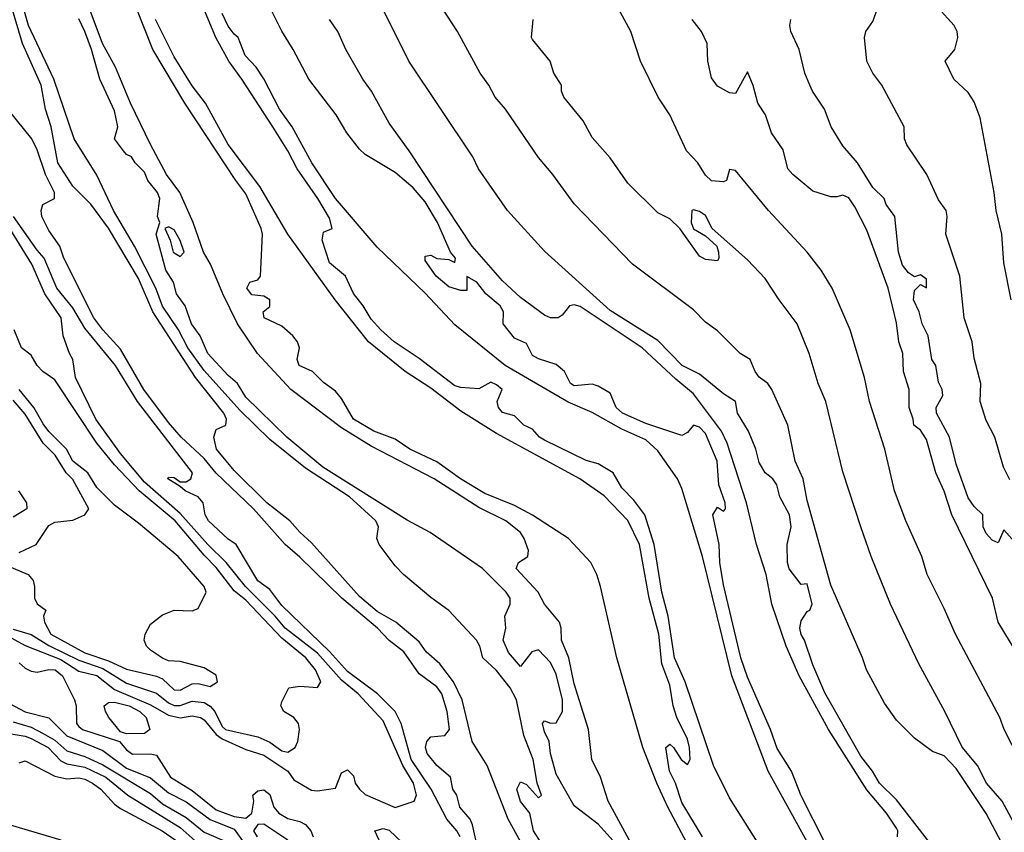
# Model space of a CAD drawing. Header units: metres. Extents: x -46681 to -43747, y -240911 to -237677.
# Tile 556 of 656: x -46234 to -46151, y -238616 to -238548. Entities that reach past the tile are written whole.
import ezdxf

# ---------------------------------------------------------------- set-up
doc = ezdxf.new("R2010")
doc.units = ezdxf.units.M
doc.layers.add('CONTOUR_INDEX', color=1, linetype='Continuous')
doc.layers.add('CONTOUR_INTER', color=3, linetype='Continuous')

msp = doc.modelspace()

# ---------------------------------------------------------------- linework, layer by layer
at = {"layer": 'CONTOUR_INDEX'}
for points, elevation in [([(-46177.667, -238616.52), (-46179.249, -238613.52), (-46180.178, -238611.52), (-46181.349, -238608.52), (-46183.529, -238601.02), (-46184.883, -238595.02), (-46185.198, -238594.02), (-46185.698, -238593.02), (-46187.562, -238591.02), (-46190.595, -238589.047), (-46192.095, -238588.232), (-46194.595, -238587.24), (-46196.624, -238586.02), (-46198.595, -238584.583), (-46200.873, -238583.52), (-46202.095, -238582.689), (-46203.883, -238582.02), (-46205.592, -238581.02), (-46206.595, -238579.291), (-46207.095, -238578.674), (-46208.095, -238577.944), (-46209.033, -238577.02), (-46210.132, -238576.52), (-46210.303, -238576.02), (-46210.121, -238575.02), (-46210.285, -238574.52), (-46210.663, -238574.02), (-46211.595, -238573.219), (-46213.058, -238572.52), (-46213.148, -238572.02), (-46212.595, -238571.571), (-46212.595, -238571.018), (-46213.095, -238570.711), (-46214.095, -238570.599), (-46214.508, -238570.02), (-46214.278, -238569.52), (-46213.595, -238569.333), (-46213.382, -238569.02), (-46213.2, -238565.52), (-46213.307, -238565.02), (-46214.595, -238562.118), (-46215.447, -238561.02), (-46219.709, -238554.52), (-46222.383, -238550.02), (-46223.793, -238546.52)], 95), ([(-46160.003, -238616.02), (-46159.985, -238615.52), (-46160.095, -238615.293), (-46160.943, -238614.02), (-46162.595, -238612.08), (-46165.787, -238607.02), (-46168.245, -238602.52), (-46169.346, -238600.02), (-46170.538, -238596.52), (-46171.004, -238594.02), (-46171.835, -238591.52), (-46172.673, -238588.02), (-46174.289, -238583.02), (-46174.755, -238582.02), (-46177.095, -238578.876), (-46178.595, -238577.649), (-46181.417, -238575.02), (-46186.595, -238571.563), (-46187.095, -238571.42), (-46187.495, -238571.52), (-46188.095, -238572.296), (-46188.44, -238572.52), (-46189.095, -238572.518), (-46189.595, -238572.293), (-46191.595, -238570.806), (-46193.095, -238569.427), (-46195.647, -238566.52), (-46200.933, -238558.52), (-46202.595, -238556.201), (-46204.065, -238553.52), (-46204.807, -238552.52), (-46206.215, -238550.02), (-46206.9, -238548.52), (-46207.6, -238547.52)], 100), ([(-46149.595, -238601.291), (-46151.582, -238598.02), (-46152.071, -238596.02), (-46155.475, -238589.02), (-46156.095, -238587.052), (-46156.805, -238585.52), (-46157.595, -238582.703), (-46158.095, -238581.931), (-46158.657, -238581.52), (-46158.695, -238581.02), (-46159.041, -238580.02), (-46159.051, -238578.52), (-46159.507, -238577.02), (-46159.57, -238575.52), (-46159.912, -238574.52), (-46160.095, -238572.942), (-46160.788, -238570.02), (-46162.595, -238565.171), (-46163.595, -238563.208), (-46164.095, -238562.47), (-46164.595, -238562.241), (-46165.095, -238562.39), (-46165.595, -238562.374), (-46167.095, -238561.9), (-46168.797, -238560.52), (-46169.192, -238560.02), (-46169.595, -238558.434), (-46170.576, -238557.02), (-46171.082, -238555.52), (-46171.726, -238554.52), (-46172.095, -238553.05), (-46172.595, -238551.903), (-46173.595, -238553.726), (-46174.095, -238553.661), (-46175.095, -238553.112), (-46175.595, -238552.415), (-46175.91, -238551.02), (-46175.971, -238549.52), (-46176.441, -238548.52), (-46177.209, -238547.52)], 105), ([(-46195.062, -238617.52), (-46195.607, -238615.02), (-46195.823, -238614.52), (-46196.691, -238613.52), (-46196.916, -238612.52), (-46197.258, -238612.02), (-46197.454, -238611.02), (-46198.595, -238610.038), (-46199.402, -238609.02), (-46199.547, -238608.52), (-46199.448, -238608.02), (-46199.095, -238607.637), (-46197.948, -238607.52), (-46197.54, -238607.02), (-46197.738, -238605.52), (-46198.179, -238604.02), (-46198.595, -238603.447), (-46200.095, -238602.339), (-46201.377, -238600.52), (-46202.595, -238599.572), (-46203.578, -238598.52), (-46206.56, -238596.02), (-46210.095, -238592.561), (-46211.321, -238591.52), (-46213.97, -238588.52), (-46217.095, -238585.547), (-46218.095, -238584.317), (-46220.026, -238582.52), (-46221.095, -238581.276), (-46223.15, -238578.52), (-46225.095, -238575.153), (-46226.595, -238573.536), (-46227.343, -238572.52), (-46229.851, -238567.52), (-46230.184, -238566.52), (-46231.095, -238565.209), (-46231.704, -238564.02), (-46231.759, -238563.52), (-46231.615, -238563.02), (-46230.623, -238562.52), (-46230.624, -238562.02), (-46231.393, -238560.52), (-46232.095, -238558.434), (-46232.54, -238557.52), (-46235.095, -238554.32)], 90), ([(-46233.595, -238592.174), (-46232.154, -238591.52), (-46231.095, -238589.933), (-46230.595, -238589.639), (-46229.095, -238589.468), (-46228.095, -238589.015), (-46227.749, -238588.52), (-46229.095, -238586.079), (-46229.658, -238585.52), (-46230.584, -238584.02), (-46231.595, -238583.015), (-46233.095, -238580.603), (-46234.095, -238579.421)], 85), ([(-46233.634, -238587.02), (-46232.981, -238588.02), (-46232.96, -238588.52), (-46234.095, -238589.221)], 85), ([(-46236.095, -238603.949), (-46233.095, -238605.549), (-46231.095, -238606.052), (-46229.595, -238607.552), (-46226.595, -238608.773), (-46224.595, -238610.262), (-46222.595, -238611.068), (-46221.095, -238612.328), (-46219.595, -238613.078), (-46217.595, -238614.565), (-46215.595, -238615.364), (-46214.595, -238616.752)], 90)]:
    msp.add_lwpolyline(points, dxfattribs=dict(at, elevation=elevation))
at = {"layer": 'CONTOUR_INTER'}
for points, elevation in [([(-46189.218, -238617.52), (-46190.509, -238615.52), (-46190.801, -238614.02), (-46191.595, -238613.056), (-46191.905, -238612.02), (-46191.595, -238611.414), (-46191.095, -238611.617), (-46190.095, -238612.748), (-46189.84, -238612.52), (-46190.212, -238611.52), (-46190.545, -238609.52), (-46191.31, -238607.52), (-46191.942, -238604.52), (-46192.465, -238603.52), (-46193.595, -238602.066), (-46194.752, -238601.02), (-46194.995, -238600.02), (-46195.277, -238599.52), (-46197.595, -238597.057), (-46199.095, -238595.955), (-46201.407, -238594.02), (-46202.095, -238593.304), (-46203.422, -238591.52), (-46203.64, -238591.02), (-46203.502, -238590.02), (-46203.716, -238589.52), (-46205.911, -238587.52), (-46209.595, -238585.127), (-46212.595, -238582.726), (-46215.095, -238580.264), (-46218.095, -238576.942), (-46219.47, -238575.02), (-46220.255, -238573.52), (-46221.595, -238571.54), (-46222.146, -238570.02), (-46223.937, -238566.52), (-46225.677, -238563.52), (-46227.095, -238560.573), (-46228.976, -238557.52), (-46230.691, -238552.52), (-46232.798, -238548.02), (-46234.502, -238542.02)], 92), ([(-46155.095, -238619.363), (-46160.095, -238612.901), (-46161.523, -238611.52), (-46162.113, -238610.52), (-46163.095, -238609.24), (-46166.095, -238603.95), (-46167.095, -238601.61), (-46167.816, -238599.52), (-46168.095, -238599.055), (-46168.202, -238598.52), (-46168.095, -238597.918), (-46167.595, -238597.14), (-46167.35, -238597.02), (-46167.161, -238596.52), (-46167.595, -238594.816), (-46168.095, -238594.857), (-46169.095, -238593.548), (-46169.243, -238593.02), (-46169.255, -238591.52), (-46168.923, -238590.02), (-46169.064, -238589.02), (-46169.884, -238587.52), (-46170.127, -238586.52), (-46170.464, -238586.02), (-46171.095, -238585.507), (-46171.595, -238584.653), (-46171.894, -238583.52), (-46172.485, -238582.02), (-46173.426, -238580.52), (-46173.584, -238579.52), (-46174.595, -238578.877), (-46176.595, -238577.234), (-46178.06, -238576.52), (-46180.095, -238574.414), (-46184.095, -238571.891), (-46189.595, -238566.924), (-46192.689, -238563.52), (-46195.125, -238560.02), (-46195.601, -238559.02), (-46200.948, -238551.02), (-46205.154, -238542.52)], 101), ([(-46191.27, -238617.02), (-46192.642, -238614.52), (-46194.383, -238610.02), (-46195.636, -238608.02), (-46196.47, -238604.52), (-46197.204, -238603.02), (-46198.359, -238601.52), (-46199.491, -238600.52), (-46200.095, -238599.669), (-46202.03, -238598.02), (-46203.595, -238597.139), (-46205.095, -238595.882), (-46209.095, -238591.36), (-46210.095, -238590.471), (-46210.917, -238589.52), (-46212.835, -238588.02), (-46215.595, -238585.316), (-46217.064, -238583.52), (-46217.299, -238582.52), (-46217.095, -238581.866), (-46216.27, -238581.52), (-46216.217, -238581.02), (-46216.457, -238580.52), (-46218.818, -238577.52), (-46222.385, -238572.02), (-46223.595, -238569.229), (-46226.095, -238564.993), (-46227.595, -238562.992), (-46229.095, -238561.493), (-46230.349, -238559.52), (-46230.903, -238556.52), (-46231.394, -238555.02), (-46231.759, -238553.02), (-46233.316, -238549.52), (-46235.273, -238543.02)], 91), ([(-46181.595, -238617.919), (-46184.25, -238613.02), (-46184.9, -238611.02), (-46185.622, -238609.52), (-46185.901, -238607.02), (-46187.095, -238603.179), (-46187.556, -238601.02), (-46188.174, -238599.52), (-46188.192, -238598.52), (-46188.323, -238598.02), (-46189.574, -238596.52), (-46190.104, -238595.52), (-46191.967, -238593.52), (-46191.773, -238593.02), (-46190.987, -238592.52), (-46190.914, -238592.02), (-46191.28, -238591.02), (-46191.609, -238590.52), (-46192.827, -238589.52), (-46195.095, -238588.418), (-46198.816, -238586.02), (-46204.095, -238583.259), (-46206.595, -238581.723), (-46210.846, -238578.52), (-46213.621, -238575.52), (-46215.298, -238573.02), (-46216.525, -238570.52), (-46217.576, -238568.02), (-46218.14, -238567.02), (-46219.003, -238564.52), (-46220.134, -238562.02), (-46221.263, -238560.52), (-46222.595, -238557.994), (-46224.264, -238554.52), (-46225.52, -238551.52), (-46226.608, -238549.52), (-46229.095, -238542.852)], 94), ([(-46166.095, -238616.491), (-46168.095, -238612.565), (-46168.898, -238610.52), (-46170.095, -238608.616), (-46170.649, -238607.02), (-46172.595, -238602.636), (-46173.127, -238601.02), (-46174.595, -238594.897), (-46174.902, -238593.02), (-46174.949, -238591.52), (-46175.487, -238589.02), (-46175.095, -238588.395), (-46174.595, -238588.729), (-46174.435, -238588.52), (-46174.459, -238588.02), (-46174.969, -238586.52), (-46175.123, -238584.52), (-46176.095, -238582.21), (-46176.595, -238581.691), (-46177.095, -238581.514), (-46177.595, -238582.119), (-46178.095, -238582.377), (-46181.095, -238581.369), (-46183.042, -238580.52), (-46183.591, -238580.02), (-46184.095, -238578.828), (-46185.095, -238578.254), (-46185.595, -238578.086), (-46187.095, -238578.225), (-46187.404, -238578.02), (-46187.915, -238577.02), (-46188.595, -238576.428), (-46190.095, -238575.967), (-46190.595, -238575.683), (-46191.095, -238574.67), (-46192.095, -238574.214), (-46193.049, -238573.02), (-46193.012, -238572.02), (-46193.303, -238571.52), (-46194.501, -238570.52), (-46195.261, -238569.52), (-46196.095, -238569.047), (-46196.095, -238570.223), (-46196.595, -238570.24), (-46197.595, -238569.908), (-46198.665, -238569.02), (-46199.595, -238567.722), (-46199.595, -238567.356), (-46199.095, -238567.27), (-46198.595, -238567.545), (-46197.595, -238567.62), (-46197.095, -238567.877), (-46197.047, -238567.52), (-46197.473, -238567.02), (-46198.556, -238564.52), (-46199.595, -238562.798), (-46200.595, -238561.628), (-46202.095, -238560.332), (-46204.595, -238558.833), (-46205.095, -238558.378), (-46206.142, -238557.02), (-46207.051, -238555.52), (-46209.334, -238552.52), (-46210.636, -238550.02), (-46211.595, -238548.486), (-46214.095, -238543.441)], 99), ([(-46171.08, -238617.52), (-46174.095, -238612.755), (-46175.439, -238610.02), (-46177.797, -238603.02), (-46178.71, -238601.02), (-46179.216, -238597.52), (-46179.754, -238595.52), (-46180.388, -238591.52), (-46181.18, -238589.02), (-46182.095, -238587.8), (-46183.095, -238586.77), (-46183.823, -238585.52), (-46185.095, -238584.743), (-46186.095, -238584.48), (-46189.595, -238582.772), (-46190.004, -238582.52), (-46190.595, -238581.837), (-46191.327, -238581.52), (-46192.095, -238580.742), (-46193.095, -238580.446), (-46193.438, -238580.02), (-46193.543, -238579.52), (-46193.125, -238578.52), (-46193.595, -238578.14), (-46194.095, -238577.907), (-46195.095, -238578.462), (-46196.595, -238578.358), (-46197.095, -238578.203), (-46200.095, -238575.916), (-46202.174, -238574.52), (-46203.31, -238573.52), (-46204.095, -238572.639), (-46204.769, -238571.52), (-46205.595, -238570.466), (-46206.242, -238569.02), (-46207.595, -238567.922), (-46208.201, -238566.02), (-46208.095, -238565.327), (-46207.382, -238565.02), (-46207.595, -238564.175), (-46208.568, -238562.52), (-46210.312, -238560.02), (-46211.075, -238558.52), (-46212.341, -238556.52), (-46214.929, -238552.52), (-46216.033, -238551.02), (-46217.114, -238549.02), (-46219.416, -238543.52)], 97), ([(-46151.023, -238617.02), (-46152.595, -238614.069), (-46155.095, -238610.275), (-46156.095, -238609.234), (-46157.095, -238608.864), (-46158.595, -238607.755), (-46160.095, -238606.227), (-46161.095, -238604.799), (-46162.607, -238602.02), (-46162.938, -238601.02), (-46165.595, -238594.916), (-46167.595, -238587.826), (-46167.912, -238586.02), (-46168.602, -238584.52), (-46169.213, -238581.52), (-46170.53, -238578.52), (-46170.88, -238578.02), (-46171.595, -238577.499), (-46171.942, -238577.02), (-46172.366, -238576.02), (-46173.195, -238575.52), (-46175.095, -238573.614), (-46176.095, -238572.875), (-46177.095, -238571.849), (-46182.219, -238568.02), (-46187.095, -238562.953), (-46188.876, -238560.52), (-46190.095, -238559.086), (-46192.855, -238555.02), (-46193.713, -238554.02), (-46194.245, -238553.02), (-46194.966, -238552.02), (-46196.864, -238548.52), (-46198.191, -238546.52)], 102), ([(-46149.789, -238609.52), (-46151.074, -238607.02), (-46151.455, -238606.02), (-46155.161, -238599.02), (-46156.095, -238596.864), (-46157.539, -238594.02), (-46157.982, -238592.52), (-46159.332, -238589.52), (-46160.257, -238587.02), (-46161.073, -238583.52), (-46162.371, -238579.52), (-46162.769, -238577.52), (-46163.989, -238573.52), (-46165.497, -238570.02), (-46166.408, -238568.52), (-46167.595, -238567.026), (-46170.83, -238563.52), (-46173.595, -238560.166), (-46174.095, -238560.094), (-46174.343, -238561.02), (-46174.595, -238561.129), (-46175.595, -238561.025), (-46176.095, -238560.559), (-46176.728, -238559.52), (-46177.68, -238558.52), (-46179.076, -238555.52), (-46180.072, -238554.02), (-46181.551, -238551.02), (-46182.357, -238548.52), (-46183.595, -238546.264)], 104), ([(-46150.595, -238586.094), (-46151.138, -238585.02), (-46151.862, -238582.52), (-46152.595, -238581.113), (-46153.08, -238579.52), (-46153.028, -238578.02), (-46153.595, -238575.908), (-46153.775, -238574.52), (-46154.421, -238572.52), (-46154.783, -238569.02), (-46155.961, -238565.52), (-46155.868, -238564.02), (-46155.95, -238563.52), (-46156.595, -238562.643), (-46157.55, -238560.52), (-46159.222, -238558.02), (-46159.419, -238557.52), (-46159.45, -238556.52), (-46161.333, -238553.02), (-46162.095, -238552.008), (-46162.594, -238551.02), (-46162.785, -238549.02), (-46162.677, -238548.52), (-46162.095, -238547.684), (-46161.675, -238546.52)], 107), ([(-46150.485, -238571.02), (-46151.095, -238567.921), (-46151.275, -238565.52), (-46151.758, -238563.52), (-46151.917, -238562.02), (-46153.095, -238555.76), (-46153.595, -238554.42), (-46154.095, -238553.639), (-46155.293, -238552.52), (-46156.01, -238551.02), (-46155.218, -238550.02), (-46154.969, -238549.02), (-46155.019, -238548.52), (-46155.265, -238548.02), (-46156.63, -238546.52)], 108), ([(-46183.595, -238616.63), (-46185.095, -238614.948), (-46187.095, -238613.422), (-46188.595, -238610.764), (-46189.085, -238609.02), (-46189.196, -238608.02), (-46189.595, -238607.215), (-46189.765, -238606.52), (-46189.595, -238606.285), (-46189.095, -238606.489), (-46188.595, -238606.464), (-46188.073, -238605.52), (-46188.083, -238604.52), (-46188.595, -238602.393), (-46189.095, -238601.395), (-46190.095, -238600.34), (-46190.646, -238600.52), (-46191.595, -238601.747), (-46192.595, -238600.578), (-46193.053, -238599.52), (-46192.818, -238598.52), (-46192.911, -238597.52), (-46192.459, -238596.52), (-46192.464, -238596.02), (-46192.784, -238595.52), (-46194.78, -238593.52), (-46199.161, -238590.52), (-46201.095, -238589.481), (-46208.165, -238585.02), (-46211.18, -238582.52), (-46214.595, -238579.178), (-46215.303, -238578.02), (-46216.095, -238577.342), (-46217.793, -238575.52), (-46218.428, -238574.02), (-46219.156, -238573.02), (-46219.68, -238571.52), (-46220.399, -238570.52), (-46220.659, -238569.52), (-46221.312, -238568.52), (-46222.124, -238565.52), (-46221.805, -238564.52), (-46221.995, -238564.02), (-46221.797, -238562.52), (-46222, -238562.02), (-46222.807, -238561.02), (-46223.095, -238560.324), (-46223.882, -238559.52), (-46224.18, -238559.02), (-46224.595, -238558.817), (-46224.863, -238558.52), (-46225.607, -238557.52), (-46225.327, -238556.52), (-46225.595, -238555.177), (-46226.842, -238552.52), (-46227.544, -238550.02), (-46228.095, -238548.535), (-46228.595, -238547.447)], 93), ([(-46176.346, -238616.02), (-46178.095, -238613.128), (-46178.614, -238611.52), (-46179.103, -238610.52), (-46179.421, -238608.52), (-46179.095, -238608.247), (-46178.79, -238608.52), (-46178.138, -238609.52), (-46177.595, -238609.938), (-46177.383, -238609.52), (-46177.441, -238608.52), (-46177.595, -238607.833), (-46178.51, -238606.02), (-46178.818, -238605.02), (-46179.095, -238603.298), (-46179.77, -238601.52), (-46179.997, -238599.02), (-46180.819, -238596.02), (-46181.634, -238591.52), (-46182.595, -238589.491), (-46184.595, -238587.443), (-46186.617, -238586.02), (-46193.595, -238582.214), (-46196.595, -238580.334), (-46199.095, -238578.42), (-46201.256, -238577.02), (-46204.331, -238574.52), (-46207.125, -238571.02), (-46211.096, -238565.52), (-46213.43, -238561.52), (-46216.095, -238558.004), (-46217.972, -238554.52), (-46219.095, -238553.077), (-46220.595, -238550.633), (-46222.158, -238547.52)], 96), ([(-46167.595, -238616.419), (-46170.839, -238610.52), (-46173.882, -238602.52), (-46176.359, -238592.52), (-46178.095, -238586.819), (-46178.457, -238586.02), (-46180.095, -238583.65), (-46181.095, -238582.75), (-46183.095, -238581.835), (-46185.595, -238580.44), (-46187.595, -238579.593), (-46192.884, -238576.52), (-46197.095, -238573.117), (-46199.595, -238570.44), (-46203.595, -238566.596), (-46207.095, -238562.53), (-46209.082, -238559.52), (-46210.71, -238556.52), (-46211.777, -238555.02), (-46213.095, -238552.485), (-46213.752, -238551.52), (-46214.656, -238550.52), (-46215.24, -238549.02), (-46215.595, -238548.742), (-46216.095, -238548.064), (-46216.595, -238547.008)], 98), ([(-46149.896, -238615.52), (-46151.253, -238613.02), (-46152.569, -238611.52), (-46153.316, -238610.02), (-46154.595, -238608.511), (-46156.052, -238605.52), (-46158.222, -238601.52), (-46160.595, -238596.517), (-46162.23, -238592.52), (-46163.098, -238590.02), (-46164.595, -238585.419), (-46166.028, -238579.52), (-46166.67, -238578.02), (-46167.416, -238575.52), (-46168.413, -238573.02), (-46169.937, -238571.02), (-46171.095, -238569.222), (-46172.595, -238567.648), (-46175.534, -238565.02), (-46176.095, -238563.955), (-46176.595, -238563.615), (-46177.095, -238563.458), (-46177.24, -238563.52), (-46177.307, -238564.52), (-46177.095, -238565.068), (-46176.095, -238565.635), (-46175.16, -238566.52), (-46174.998, -238567.02), (-46174.973, -238567.52), (-46175.095, -238567.736), (-46176.095, -238567.62), (-46176.595, -238567.354), (-46178.256, -238565.02), (-46179.095, -238564.234), (-46180.095, -238563.712), (-46182.595, -238561.246), (-46184.095, -238559.107), (-46185.595, -238557.403), (-46186.353, -238556.02), (-46187.979, -238554.02), (-46188.165, -238553.52), (-46188.157, -238553.02), (-46188.818, -238552.02), (-46189.116, -238551.02), (-46190.595, -238549.204), (-46190.671, -238549.02), (-46190.529, -238547.52)], 103), ([(-46149.573, -238592.02), (-46151.095, -238590.297), (-46151.595, -238591.362), (-46152.095, -238591.144), (-46152.595, -238590.587), (-46152.828, -238590.02), (-46152.878, -238589.02), (-46153.595, -238588.317), (-46154.095, -238587.609), (-46155.095, -238584.771), (-46155.659, -238582.52), (-46156.753, -238580.52), (-46156.777, -238580.02), (-46156.211, -238579.02), (-46156.267, -238578.52), (-46156.595, -238577.9), (-46156.814, -238576.52), (-46157.143, -238576.02), (-46157.459, -238574.02), (-46157.957, -238573.02), (-46158.207, -238572.02), (-46158.662, -238571.02), (-46158.595, -238570.214), (-46158.095, -238569.719), (-46157.595, -238570.01), (-46157.595, -238569.284), (-46158.095, -238568.911), (-46158.595, -238569.073), (-46159.095, -238568.74), (-46159.595, -238568.092), (-46159.936, -238567.02), (-46160.243, -238564.02), (-46160.957, -238563.02), (-46161.139, -238562.52), (-46162.095, -238561.593), (-46163.368, -238559.52), (-46164.595, -238558.096), (-46165.582, -238556.52), (-46166.127, -238555.02), (-46167.14, -238553.52), (-46167.351, -238553.02), (-46167.766, -238552.02), (-46168.246, -238550.02), (-46168.941, -238548.52), (-46169.047, -238548.02), (-46168.953, -238547.52)], 106), ([(-46196.661, -238616.02), (-46196.921, -238615.52), (-46197.775, -238614.52), (-46199.078, -238612.02), (-46200.765, -238609.52), (-46201.59, -238606.52), (-46202.092, -238605.52), (-46203.585, -238604.02), (-46206.095, -238602.169), (-46207.595, -238600.48), (-46211.595, -238596.632), (-46212.595, -238595.291), (-46213.595, -238594.554), (-46215.401, -238591.52), (-46216.095, -238591.054), (-46217.74, -238589.52), (-46218.001, -238589.02), (-46218.177, -238588.02), (-46218.596, -238587.52), (-46219.689, -238587.02), (-46220.095, -238586.64), (-46221.141, -238586.02), (-46221.095, -238585.872), (-46220.595, -238585.903), (-46220.095, -238586.251), (-46219.595, -238586.256), (-46219.207, -238586.02), (-46219.077, -238585.52), (-46223.676, -238579.52), (-46225.521, -238576.52), (-46228.095, -238573.374), (-46229.095, -238571.689), (-46230.437, -238570.02), (-46231.486, -238567.52), (-46232.095, -238566.835), (-46234.067, -238564.02)], 89), ([(-46221.095, -238564.892), (-46221.395, -238565.02), (-46220.943, -238566.02), (-46220.693, -238567.02), (-46220.095, -238567.39), (-46219.765, -238567.02), (-46220.095, -238566.04), (-46220.595, -238565.146), (-46221.095, -238564.892)], 93), ([(-46234.82, -238599.02), (-46233.095, -238599.99), (-46230.095, -238601.143), (-46228.595, -238602.123), (-46227.095, -238602.497), (-46225.595, -238603.669), (-46222.595, -238604.937), (-46221.095, -238605.811), (-46220.095, -238606.037), (-46219.095, -238605.885), (-46218.404, -238606.02), (-46218.095, -238606.205), (-46217.095, -238607.431), (-46216.595, -238607.791), (-46214.595, -238608.688), (-46213.095, -238609.165), (-46211.079, -238610.52), (-46210.595, -238611.223), (-46209.095, -238612.093), (-46208.595, -238612.143), (-46207.095, -238611.935), (-46206.595, -238610.649), (-46206.095, -238610.402), (-46205.595, -238610.904), (-46205.44, -238611.52), (-46205.092, -238612.02), (-46204.595, -238612.472), (-46202.095, -238613.562), (-46200.502, -238613.02), (-46200.304, -238612.52), (-46200.566, -238611.52), (-46201.44, -238610.02), (-46203.095, -238606.297), (-46205.208, -238604.02), (-46206.595, -238602.872), (-46208.595, -238600.633), (-46211.302, -238598.52), (-46212.138, -238597.52), (-46214.646, -238595.02), (-46216.259, -238593.02), (-46217.801, -238591.52), (-46220.095, -238588.926), (-46223.095, -238586.278), (-46225.095, -238583.898), (-46227.171, -238581.02), (-46228.863, -238577.52), (-46229.086, -238576.02), (-46229.389, -238575.52), (-46229.908, -238574.02), (-46230.066, -238572.52), (-46231.435, -238570.52), (-46232.523, -238568.02), (-46234.379, -238565.02)], 88), ([(-46234.095, -238598.622), (-46232.595, -238599.046), (-46231.095, -238599.986), (-46228.595, -238601.206), (-46226.595, -238601.905), (-46224.595, -238603.148), (-46222.095, -238603.976), (-46221.095, -238604.774), (-46220.595, -238605.011), (-46220.095, -238604.995), (-46219.095, -238604.652), (-46218.095, -238604.748), (-46217.595, -238605.064), (-46217.213, -238605.52), (-46216.595, -238606.76), (-46216.321, -238607.02), (-46213.595, -238607.627), (-46212.595, -238608.078), (-46211.595, -238608.813), (-46211.095, -238608.904), (-46210.474, -238608.52), (-46210.245, -238608.02), (-46210.113, -238607.02), (-46210.181, -238606.52), (-46210.573, -238606.02), (-46211.409, -238605.52), (-46211.686, -238605.02), (-46211.595, -238604.703), (-46211.01, -238603.52), (-46210.095, -238603.39), (-46208.595, -238603.507), (-46208.325, -238603.02), (-46208.758, -238602.02), (-46209.584, -238601.02), (-46211.595, -238599.375), (-46214.595, -238596.18), (-46215.595, -238595.41), (-46217.095, -238593.437), (-46218.095, -238592.42), (-46220.52, -238589.52), (-46223.535, -238587.02), (-46225.595, -238584.846), (-46227.087, -238583.02), (-46230.595, -238577.725), (-46231.599, -238577.02), (-46232.075, -238576.52), (-46232.595, -238575.648), (-46233.391, -238575.02), (-46233.998, -238573.52)], 87), ([(-46236.095, -238592.646), (-46232.825, -238594.02), (-46232.432, -238594.52), (-46232.308, -238595.02), (-46232.317, -238596.02), (-46232.095, -238596.494), (-46231.356, -238597.02), (-46231.566, -238597.52), (-46231.476, -238598.02), (-46230.938, -238599.02), (-46228.095, -238600.587), (-46226.095, -238601.253), (-46224.595, -238601.956), (-46222.095, -238602.541), (-46221.595, -238602.773), (-46220.595, -238603.694), (-46220.095, -238603.71), (-46219.095, -238603.19), (-46218.595, -238603.175), (-46217.595, -238603.4), (-46216.981, -238603.02), (-46217.095, -238602.455), (-46218.095, -238601.862), (-46220.095, -238601.33), (-46221.095, -238601.256), (-46221.595, -238601.034), (-46222.595, -238600.364), (-46222.935, -238600.02), (-46223.125, -238599.52), (-46223.043, -238599.02), (-46222.595, -238598.193), (-46221.595, -238597.421), (-46220.595, -238597.008), (-46219.095, -238597.084), (-46218.595, -238596.888), (-46217.917, -238595.52), (-46218.085, -238595.02), (-46220.264, -238592.52), (-46223.595, -238589.721), (-46225.595, -238588.211), (-46227.095, -238586.726), (-46227.842, -238585.52), (-46229.091, -238584.52), (-46229.625, -238583.52), (-46231.095, -238582.051), (-46231.595, -238581.405), (-46232.364, -238580.02), (-46233.595, -238578.519)], 86), ([(-46233.595, -238601.442), (-46233.095, -238601.884), (-46232.595, -238602.133), (-46232.095, -238602.204), (-46231.095, -238601.982), (-46230.576, -238602.02), (-46229.959, -238602.52), (-46228.965, -238604.52), (-46228.822, -238605.02), (-46228.785, -238606.52), (-46228.595, -238606.777), (-46228.297, -238607.02), (-46225.197, -238608.02), (-46224.595, -238608.726), (-46224.095, -238609.079), (-46222.595, -238609.049), (-46222.095, -238609.161), (-46220.919, -238611.02), (-46219.095, -238612.129), (-46217.095, -238613.736), (-46215.595, -238614.309), (-46214.595, -238614.458), (-46214.105, -238614.02), (-46213.946, -238613.02), (-46214.018, -238612.52), (-46213.595, -238612.144), (-46213.095, -238612.081), (-46212.595, -238612.463), (-46212.255, -238613.52), (-46211.851, -238614.02), (-46211.095, -238614.465), (-46210.095, -238614.726), (-46209.595, -238614.989), (-46209.159, -238615.52), (-46208.974, -238616.02)], 89), ([(-46226.461, -238605.02), (-46226.095, -238604.759), (-46225.595, -238604.719), (-46224.39, -238605.02), (-46223.485, -238605.52), (-46222.957, -238606.02), (-46222.649, -238607.02), (-46223.095, -238607.346), (-46224.595, -238607.369), (-46225.095, -238607.209), (-46226.077, -238606.02), (-46226.37, -238605.52), (-46226.461, -238605.02)], 89), ([(-46234.095, -238606.373), (-46232.595, -238606.833), (-46231.595, -238607.34), (-46230.595, -238607.916), (-46229.595, -238608.795), (-46228.095, -238609.29), (-46226.595, -238609.968), (-46222.595, -238612.376), (-46221.595, -238613.245), (-46219.595, -238614.391), (-46218.095, -238615.622), (-46216.095, -238616.489)], 91), ([(-46234.595, -238607.334), (-46233.095, -238607.562), (-46232.595, -238607.767), (-46231.155, -238608.52), (-46230.095, -238609.636), (-46229.595, -238609.897), (-46228.095, -238610.167), (-46226.337, -238611.02), (-46224.499, -238612.52), (-46220.095, -238615.237), (-46218.595, -238616.577)], 92), ([(-46233.595, -238609.81), (-46233.095, -238609.651), (-46230.595, -238610.937), (-46229.595, -238611.138), (-46228.595, -238611.073), (-46228.095, -238611.172), (-46227.438, -238611.52), (-46226.737, -238612.02), (-46225.595, -238613.269), (-46225.095, -238613.63), (-46221.618, -238615.52), (-46220.169, -238616.52)], 93), ([(-46235.095, -238614.787), (-46230.095, -238616.264)], 94), ([(-46211.095, -238616.298), (-46213.095, -238614.954), (-46213.595, -238614.968), (-46213.976, -238615.52), (-46213.645, -238616.02)], 89), ([(-46203.088, -238617.02), (-46203.808, -238615.52), (-46203.095, -238615.304), (-46202.595, -238615.442), (-46200.951, -238617.02)], 89)]:
    msp.add_lwpolyline(points, dxfattribs=dict(at, elevation=elevation))

doc.saveas('drawing.dxf')
